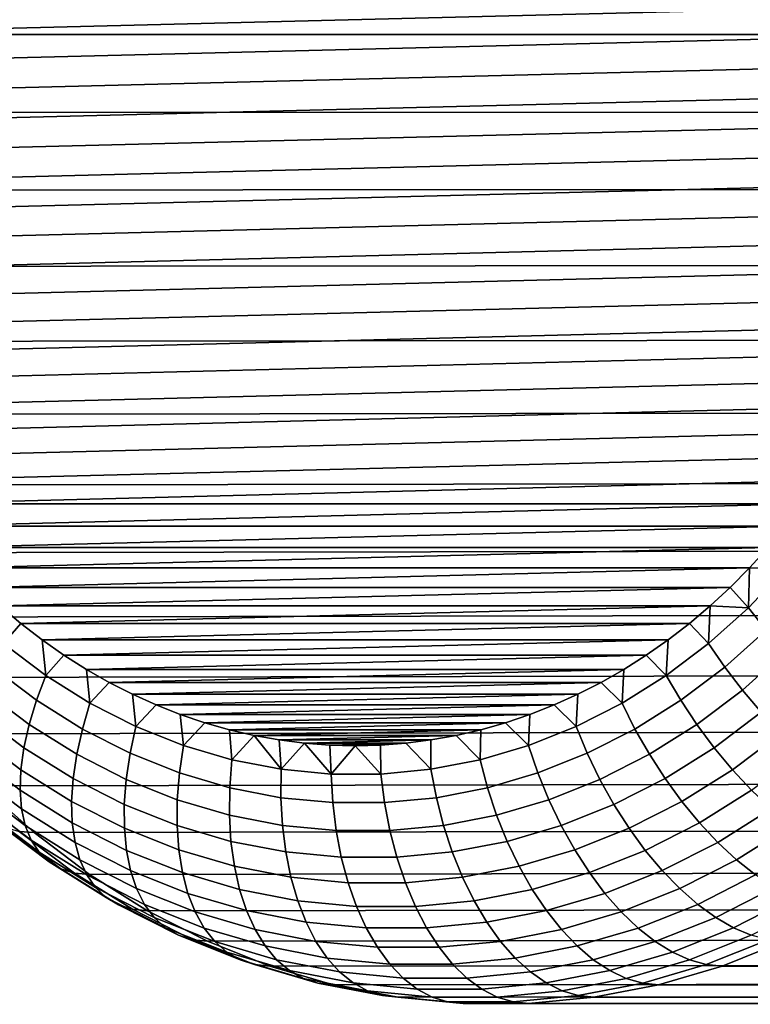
# Model space of a CAD drawing. Header units: metres. Extents: x -240 to 45, y -77 to 27.
# Tile 610 of 656: x -16.39 to -14.13, y -72.45 to -69.4. Entities that reach past the tile are written whole.
import ezdxf

# ---------------------------------------------------------------- set-up
doc = ezdxf.new("R2010")
doc.units = ezdxf.units.M
doc.layers.add('solid_102011X2', color=7, linetype='CONTINUOUS')

msp = doc.modelspace()

# ---------------------------------------------------------------- linework, layer by layer
at = {"layer": 'solid_102011X2'}
for points in [[(-17.437199, -69.449997, 152.970062), (-17.429041, -69.208603, 152.975357), (6.356927, -69.215828, 116.34713), (6.350015, -69.449997, 116.340965)], [(-13.518287, -69.266045, 156.468918), (-17.200375, -69.358047, 154.077744), (-17.201973, -69.449997, 154.076706), (-13.513421, -69.358047, 156.472092)], [(-13.513421, -69.358047, 156.472092), (-17.201973, -69.449997, 154.076706), (-17.200375, -69.541954, 154.077744), (-13.511823, -69.449997, 156.473129)], [(-17.429041, -69.691399, 152.975357), (-17.437199, -69.449997, 152.970062), (6.350015, -69.449997, 116.340965), (6.356926, -69.684166, 116.34713)], [(-17.195511, -69.633957, 154.080902), (-13.513421, -69.541954, 156.472092), (-13.511823, -69.449997, 156.473129), (-17.200375, -69.541954, 154.077744)], [(-17.187384, -69.726097, 154.086182), (-13.518287, -69.633957, 156.468918), (-13.513421, -69.541954, 156.472092), (-17.195511, -69.633957, 154.080902)], [(-17.175974, -69.818001, 154.093597), (-13.526413, -69.726097, 156.463654), (-13.518287, -69.633957, 156.468918), (-17.187384, -69.726097, 154.086182)], [(-17.404617, -69.931236, 152.991226), (-17.429041, -69.691399, 152.975357), (6.356926, -69.684166, 116.34713), (6.377658, -69.917114, 116.365578)], [(-17.161268, -69.909554, 154.103149), (-13.537822, -69.818001, 156.456238), (-13.526413, -69.726097, 156.463654), (-17.175974, -69.818001, 154.093597)], [(-17.143293, -70.000404, 154.114822), (-13.552528, -69.909554, 156.446686), (-13.537822, -69.818001, 156.456238), (-17.161268, -69.909554, 154.103149)], [(-17.364088, -70.167946, 153.017548), (-17.404617, -69.931236, 152.991226), (6.377658, -69.917114, 116.365578), (6.412156, -70.147369, 116.396164)], [(-17.122049, -70.090485, 154.128616), (-13.570502, -70.000404, 156.435013), (-13.552528, -69.909554, 156.446686), (-17.143293, -70.000404, 154.114822)], [(-17.09761, -70.179405, 154.144485), (-13.591747, -70.090485, 156.421219), (-13.570502, -70.000404, 156.435013), (-17.122049, -70.090485, 154.128616)], [(-17.069979, -70.267136, 154.16243), (-13.616187, -70.179405, 156.40535), (-13.591747, -70.090485, 156.421219), (-17.09761, -70.179405, 154.144485)], [(-17.307716, -70.400002, 153.054153), (-17.364088, -70.167946, 153.017548), (6.412156, -70.147369, 116.396164), (6.460348, -70.37368, 116.438652)], [(-17.039282, -70.353279, 154.182358), (-13.643817, -70.267136, 156.387405), (-13.616187, -70.179405, 156.40535), (-17.069979, -70.267136, 154.16243)], [(-17.005526, -70.437813, 154.204285), (-13.674516, -70.353279, 156.367462), (-13.643817, -70.267136, 156.387405), (-17.039282, -70.353279, 154.182358)], [(-16.968845, -70.520424, 154.228104), (-13.708271, -70.437813, 156.345551), (-13.674516, -70.353279, 156.367462), (-17.005526, -70.437813, 154.204285)], [(-17.235867, -70.6259, 153.100815), (-17.307716, -70.400002, 153.054153), (6.460348, -70.37368, 116.438652), (6.522074, -70.594566, 116.492668)], [(-16.929253, -70.601112, 154.253815), (-13.744951, -70.520424, 156.321732), (-13.708271, -70.437813, 156.345551), (-16.968845, -70.520424, 154.228104)], [(-16.88686, -70.679649, 154.281342), (-13.784543, -70.601112, 156.296021), (-13.744951, -70.520424, 156.321732), (-16.929253, -70.601112, 154.253815)], [(-17.149004, -70.84417, 153.157211), (-17.235867, -70.6259, 153.100815), (6.522074, -70.594566, 116.492668), (6.597173, -70.808807, 116.557785)], [(-16.841688, -70.756004, 154.310684), (-13.826937, -70.679649, 156.268478), (-13.784543, -70.601112, 156.296021), (-16.88686, -70.679649, 154.281342)], [(-16.79384, -70.830002, 154.341751), (-13.872108, -70.756004, 156.239151), (-13.826937, -70.679649, 156.268478), (-16.841688, -70.756004, 154.310684)], [(-16.743368, -70.90155, 154.374527), (-13.919956, -70.830002, 156.208084), (-13.872108, -70.756004, 156.239151), (-16.79384, -70.830002, 154.341751)], [(-17.047695, -71.053398, 153.223007), (-17.149004, -70.84417, 153.157211), (6.597173, -70.808807, 116.557785), (6.685336, -71.014885, 116.633385)], [(-16.743368, -70.90155, 154.374527), (-13.970428, -70.90155, 156.175308), (-13.919956, -70.830002, 156.208084)], [(-16.743368, -70.90155, 154.374527), (-16.690378, -70.970497, 154.408951), (-13.970428, -70.90155, 156.175308)], [(-16.690378, -70.970497, 154.408951), (-14.023417, -70.970497, 156.140884), (-13.970428, -70.90155, 156.175308)], [(-16.690378, -70.970497, 154.408951), (-16.634966, -71.036713, 154.444931), (-14.023417, -70.970497, 156.140884)], [(-16.634966, -71.036713, 154.444931), (-14.078831, -71.036713, 156.104904), (-14.023417, -70.970497, 156.140884)], [(-16.932594, -71.252228, 153.29776), (-17.047695, -71.053398, 153.223007), (6.685336, -71.014885, 116.633385), (6.786242, -71.211555, 116.718819)], [(-16.634966, -71.036713, 154.444931), (-16.57723, -71.100075, 154.482422), (-14.078831, -71.036713, 156.104904)], [(-16.57723, -71.100075, 154.482422), (-14.136567, -71.100075, 156.067413), (-14.078831, -71.036713, 156.104904)], [(-14.023992, -71.101242, 156.134521), (-14.078831, -71.036713, 156.104904), (-14.136567, -71.100075, 156.067413)], [(-16.57723, -71.100075, 154.482422), (-16.517305, -71.160431, 154.521332), (-14.136567, -71.100075, 156.067413)], [(-16.517305, -71.160431, 154.521332), (-14.196491, -71.160431, 156.028488), (-14.136567, -71.100075, 156.067413)], [(-14.139739, -71.223511, 156.059357), (-14.136567, -71.100075, 156.067413), (-14.196491, -71.160431, 156.028488)], [(-14.023992, -71.101242, 156.134521), (-14.136567, -71.100075, 156.067413), (-14.139739, -71.223511, 156.059357)], [(-14.084585, -71.292091, 156.077225), (-13.964362, -71.165092, 156.155304), (-14.023992, -71.101242, 156.134521), (-14.139739, -71.223511, 156.059357)], [(-16.517305, -71.160431, 154.521332), (-16.455271, -71.217705, 154.56163), (-14.196491, -71.160431, 156.028488)], [(-16.455271, -71.217705, 154.56163), (-14.258527, -71.217705, 155.988205), (-14.196491, -71.160431, 156.028488)], [(-14.139739, -71.223511, 156.059357), (-14.196491, -71.160431, 156.028488), (-14.258527, -71.217705, 155.988205)], [(-16.804449, -71.439369, 153.380981), (-16.932594, -71.252228, 153.29776), (6.786242, -71.211555, 116.718819), (6.899411, -71.397415, 116.813263)], [(-16.455271, -71.217705, 154.56163), (-16.391289, -71.271759, 154.60318), (-14.258527, -71.217705, 155.988205)], [(-16.444954, -71.334282, 154.562332), (-16.391289, -71.271759, 154.60318), (-16.455271, -71.217705, 154.56163)], [(-16.391289, -71.271759, 154.60318), (-14.322508, -71.271759, 155.946655), (-14.258527, -71.217705, 155.988205)], [(-14.263363, -71.334282, 155.979065), (-14.258527, -71.217705, 155.988205), (-14.322508, -71.271759, 155.946655)], [(-14.139739, -71.223511, 156.059357), (-14.258527, -71.217705, 155.988205), (-14.263363, -71.334282, 155.979065)], [(-14.212989, -71.407143, 155.993835), (-14.084585, -71.292091, 156.077225), (-14.139739, -71.223511, 156.059357), (-14.263363, -71.334282, 155.979065)], [(-16.444954, -71.334282, 154.562332), (-16.314257, -71.432831, 154.647202), (-16.325409, -71.32254, 154.645966), (-16.391289, -71.271759, 154.60318)], [(-16.391289, -71.271759, 154.60318), (-16.325409, -71.32254, 154.645966), (-14.322508, -71.271759, 155.946655)], [(-16.325409, -71.32254, 154.645966), (-14.388389, -71.32254, 155.90387), (-14.322508, -71.271759, 155.946655)], [(-14.39406, -71.432831, 155.894196), (-14.263363, -71.334282, 155.979065), (-14.322508, -71.271759, 155.946655), (-14.388389, -71.32254, 155.90387)], [(-14.158331, -71.478157, 155.99968), (-14.025269, -71.358932, 156.08609), (-14.084585, -71.292091, 156.077225), (-14.212989, -71.407143, 155.993835)], [(-16.314257, -71.432831, 154.647202), (-16.444954, -71.334282, 154.562332), (-16.478937, -71.407143, 154.522308), (-16.343185, -71.509499, 154.610474)], [(-16.325409, -71.32254, 154.645966), (-16.257824, -71.369904, 154.68985), (-14.388389, -71.32254, 155.90387)], [(-16.314257, -71.432831, 154.647202), (-16.257824, -71.369904, 154.68985), (-16.325409, -71.32254, 154.645966)], [(-16.257824, -71.369904, 154.68985), (-14.455972, -71.369904, 155.859985), (-14.388389, -71.32254, 155.90387)], [(-14.39406, -71.432831, 155.894196), (-14.388389, -71.32254, 155.90387), (-14.455972, -71.369904, 155.859985)], [(-14.348741, -71.509499, 155.905685), (-14.212989, -71.407143, 155.993835), (-14.263363, -71.334282, 155.979065), (-14.39406, -71.432831, 155.894196)], [(-14.10008, -71.546425, 155.996506), (-13.962538, -71.423187, 156.085815), (-14.025269, -71.358932, 156.08609), (-14.158331, -71.478157, 155.99968)], [(-16.664089, -71.613609, 153.472122), (-16.804449, -71.439369, 153.380981), (6.899411, -71.397415, 116.813263), (7.024312, -71.571259, 116.915855)], [(-16.314257, -71.432831, 154.647202), (-16.177332, -71.518517, 154.73613), (-16.188566, -71.413826, 154.734818), (-16.257824, -71.369904, 154.68985)], [(-16.257824, -71.369904, 154.68985), (-16.188566, -71.413826, 154.734818), (-14.455972, -71.369904, 155.859985)], [(-16.188566, -71.413826, 154.734818), (-14.525229, -71.413826, 155.815002), (-14.455972, -71.369904, 155.859985)], [(-14.530985, -71.518517, 155.805267), (-14.39406, -71.432831, 155.894196), (-14.455972, -71.369904, 155.859985), (-14.525229, -71.413826, 155.815002)], [(-16.506498, -71.478157, 154.474762), (-16.365822, -71.584229, 154.566116), (-16.343185, -71.509499, 154.610474), (-16.478937, -71.407143, 154.522308)], [(-16.188566, -71.413826, 154.734818), (-16.117855, -71.454178, 154.780746), (-14.525229, -71.413826, 155.815002)], [(-16.177332, -71.518517, 154.73613), (-16.117855, -71.454178, 154.780746), (-16.188566, -71.413826, 154.734818)], [(-16.117855, -71.454178, 154.780746), (-14.595942, -71.454178, 155.769089), (-14.525229, -71.413826, 155.815002)], [(-14.530985, -71.518517, 155.805267), (-14.525229, -71.413826, 155.815002), (-14.595942, -71.454178, 155.769089)], [(-14.299008, -71.584229, 155.908325), (-14.158331, -71.478157, 155.99968), (-14.212989, -71.407143, 155.993835), (-14.348741, -71.509499, 155.905685)], [(-16.343185, -71.509499, 154.610474), (-16.200968, -71.598503, 154.702835), (-16.177332, -71.518517, 154.73613), (-16.314257, -71.432831, 154.647202)], [(-16.177332, -71.518517, 154.73613), (-16.03507, -71.59079, 154.828506), (-16.04571, -71.490944, 154.827591), (-16.117855, -71.454178, 154.780746)], [(-16.117855, -71.454178, 154.780746), (-16.04571, -71.490944, 154.827591), (-14.595942, -71.454178, 155.769089)], [(-16.04571, -71.490944, 154.827591), (-14.668087, -71.490944, 155.722229), (-14.595942, -71.454178, 155.769089)], [(-14.673247, -71.59079, 155.712891), (-14.530985, -71.518517, 155.805267), (-14.595942, -71.454178, 155.769089), (-14.668087, -71.490944, 155.722229)], [(-14.490959, -71.598503, 155.813324), (-14.348741, -71.509499, 155.905685), (-14.39406, -71.432831, 155.894196), (-14.530985, -71.518517, 155.805267)], [(-16.527292, -71.546425, 154.420242), (-16.38188, -71.656067, 154.514679), (-16.365822, -71.584229, 154.566116), (-16.506498, -71.478157, 154.474762)], [(-14.245492, -71.656067, 155.902069), (-14.10008, -71.546425, 155.996506), (-14.158331, -71.478157, 155.99968), (-14.299008, -71.584229, 155.908325)], [(-16.365822, -71.584229, 154.566116), (-16.218443, -71.67646, 154.661819), (-16.200968, -71.598503, 154.702835), (-16.343185, -71.509499, 154.610474)], [(-16.200968, -71.598503, 154.702835), (-16.053204, -71.673569, 154.798798), (-16.03507, -71.59079, 154.828506), (-16.177332, -71.518517, 154.73613)], [(-16.04571, -71.490944, 154.827591), (-15.972372, -71.523987, 154.875229), (-14.668087, -71.490944, 155.722229)], [(-16.03507, -71.59079, 154.828506), (-15.972372, -71.523987, 154.875229), (-16.04571, -71.490944, 154.827591)], [(-15.972372, -71.523987, 154.875229), (-14.741425, -71.523987, 155.674606), (-14.668087, -71.490944, 155.722229)], [(-14.673247, -71.59079, 155.712891), (-14.668087, -71.490944, 155.722229), (-14.741425, -71.523987, 155.674606)], [(-14.638722, -71.673569, 155.717361), (-14.490959, -71.598503, 155.813324), (-14.530985, -71.518517, 155.805267), (-14.673247, -71.59079, 155.712891)], [(-14.446387, -71.67646, 155.812607), (-14.299008, -71.584229, 155.908325), (-14.348741, -71.509499, 155.905685), (-14.490959, -71.598503, 155.813324)], [(-16.541054, -71.611099, 154.359482), (-16.391155, -71.724121, 154.456833), (-16.38188, -71.656067, 154.514679), (-16.527292, -71.546425, 154.420242)], [(-16.03507, -71.59079, 154.828506), (-15.888391, -71.649178, 154.923767), (-15.897864, -71.553314, 154.923615), (-15.972372, -71.523987, 154.875229)], [(-15.972372, -71.523987, 154.875229), (-15.897864, -71.553314, 154.923615), (-14.741425, -71.523987, 155.674606)], [(-15.897864, -71.553314, 154.923615), (-14.815932, -71.553314, 155.626221), (-14.741425, -71.523987, 155.674606)], [(-14.819926, -71.649178, 155.61763), (-14.673247, -71.59079, 155.712891), (-14.741425, -71.523987, 155.674606), (-14.815932, -71.553314, 155.626221)], [(-14.188866, -71.724121, 155.887009), (-14.038967, -71.611099, 155.98436), (-14.10008, -71.546425, 155.996506), (-14.245492, -71.656067, 155.902069)], [(-16.512426, -71.773811, 153.570618), (-16.664089, -71.613609, 153.472122), (7.024312, -71.571259, 116.915855), (7.160301, -71.731895, 117.025627)], [(-15.897864, -71.553314, 154.923615), (-15.822433, -71.578819, 154.972595), (-14.815932, -71.553314, 155.626221)], [(-15.888391, -71.649178, 154.923767), (-15.822433, -71.578819, 154.972595), (-15.897864, -71.553314, 154.923615)], [(-15.888391, -71.649178, 154.923767), (-15.738247, -71.693298, 155.021271), (-15.746111, -71.600494, 155.022156), (-15.822433, -71.578819, 154.972595)], [(-15.822433, -71.578819, 154.972595), (-14.891363, -71.578819, 155.57724), (-14.815932, -71.553314, 155.626221)], [(-15.822433, -71.578819, 154.972595), (-15.746111, -71.600494, 155.022156), (-14.891363, -71.578819, 155.57724)], [(-15.746111, -71.600494, 155.022156), (-14.967685, -71.600494, 155.527679), (-14.891363, -71.578819, 155.57724)], [(-14.97007, -71.693298, 155.520126), (-14.819926, -71.649178, 155.61763), (-14.891363, -71.578819, 155.57724), (-14.967685, -71.600494, 155.527679)], [(-14.819926, -71.649178, 155.61763), (-14.815932, -71.553314, 155.626221), (-14.891363, -71.578819, 155.57724)], [(-16.38188, -71.656067, 154.514679), (-16.229538, -71.751404, 154.613617), (-16.218443, -71.67646, 154.661819), (-16.365822, -71.584229, 154.566116)], [(-16.218443, -71.67646, 154.661819), (-16.065317, -71.75425, 154.761261), (-16.053204, -71.673569, 154.798798), (-16.200968, -71.598503, 154.702835)], [(-16.053204, -71.673569, 154.798798), (-15.900853, -71.734215, 154.897736), (-15.888391, -71.649178, 154.923767), (-16.03507, -71.59079, 154.828506)], [(-15.746111, -71.600494, 155.022156), (-15.669133, -71.618271, 155.072144), (-14.967685, -71.600494, 155.527679)], [(-15.738247, -71.693298, 155.021271), (-15.669133, -71.618271, 155.072144), (-15.746111, -71.600494, 155.022156)], [(-15.669133, -71.618271, 155.072144), (-15.044663, -71.618271, 155.477676), (-14.967685, -71.600494, 155.527679)], [(-14.97007, -71.693298, 155.520126), (-14.967685, -71.600494, 155.527679), (-15.044663, -71.618271, 155.477676)], [(-14.791074, -71.734215, 155.618423), (-14.638722, -71.673569, 155.717361), (-14.673247, -71.59079, 155.712891), (-14.819926, -71.649178, 155.61763)], [(-14.599513, -71.75425, 155.713165), (-14.446387, -71.67646, 155.812607), (-14.490959, -71.598503, 155.813324), (-14.638722, -71.673569, 155.717361)], [(-14.397832, -71.751404, 155.803131), (-14.245492, -71.656067, 155.902069), (-14.299008, -71.584229, 155.908325), (-14.446387, -71.67646, 155.812607)], [(-16.547611, -71.671349, 154.293213), (-16.393534, -71.787529, 154.39328), (-16.391155, -71.724121, 154.456833), (-16.541054, -71.611099, 154.359482)], [(-15.585612, -71.722878, 155.120392), (-15.669133, -71.618271, 155.072144), (-15.738247, -71.693298, 155.021271)], [(-15.669133, -71.618271, 155.072144), (-15.591552, -71.632133, 155.122528), (-15.044663, -71.618271, 155.477676)], [(-15.585612, -71.722878, 155.120392), (-15.591552, -71.632133, 155.122528), (-15.669133, -71.618271, 155.072144)], [(-15.591552, -71.632133, 155.122528), (-15.122244, -71.632133, 155.427307), (-15.044663, -71.618271, 155.477676)], [(-15.591552, -71.632133, 155.122528), (-15.51358, -71.642052, 155.173172), (-15.122244, -71.632133, 155.427307)], [(-15.585612, -71.722878, 155.120392), (-15.51358, -71.642052, 155.173172), (-15.591552, -71.632133, 155.122528)], [(-15.51358, -71.642052, 155.173172), (-15.200216, -71.642052, 155.376663), (-15.122244, -71.632133, 155.427307)], [(-15.122705, -71.722878, 155.421005), (-15.122244, -71.632133, 155.427307), (-15.200216, -71.642052, 155.376663)], [(-15.122705, -71.722878, 155.421005), (-14.97007, -71.693298, 155.520126), (-15.044663, -71.618271, 155.477676), (-15.122244, -71.632133, 155.427307)], [(-14.129842, -71.787529, 155.863327), (-13.975764, -71.671349, 155.963394), (-14.038967, -71.611099, 155.98436), (-14.188866, -71.724121, 155.887009)], [(-16.546881, -71.726425, 154.22229), (-16.388983, -71.845482, 154.324829), (-16.393534, -71.787529, 154.39328), (-16.547611, -71.671349, 154.293213)], [(-16.391155, -71.724121, 154.456833), (-16.234116, -71.822395, 154.558807), (-16.229538, -71.751404, 154.613617), (-16.38188, -71.656067, 154.514679)], [(-15.900853, -71.734215, 154.897736), (-15.744904, -71.780045, 154.999008), (-15.738247, -71.693298, 155.021271), (-15.888391, -71.649178, 154.923767)], [(-15.431478, -71.737717, 155.22049), (-15.51358, -71.642052, 155.173172), (-15.585612, -71.722878, 155.120392)], [(-15.51358, -71.642052, 155.173172), (-15.435304, -71.64801, 155.223999), (-15.200216, -71.642052, 155.376663)], [(-15.431478, -71.737717, 155.22049), (-15.435304, -71.64801, 155.223999), (-15.51358, -71.642052, 155.173172)], [(-15.435304, -71.64801, 155.223999), (-15.278493, -71.64801, 155.325836), (-15.200216, -71.642052, 155.376663)], [(-15.435304, -71.64801, 155.223999), (-15.356898, -71.650002, 155.274918), (-15.278493, -71.64801, 155.325836)], [(-15.431478, -71.737717, 155.22049), (-15.356898, -71.650002, 155.274918), (-15.435304, -71.64801, 155.223999)], [(-15.27684, -71.737717, 155.320908), (-15.356898, -71.650002, 155.274918), (-15.431478, -71.737717, 155.22049)], [(-15.27684, -71.737717, 155.320908), (-15.278493, -71.64801, 155.325836), (-15.356898, -71.650002, 155.274918)], [(-15.27684, -71.737717, 155.320908), (-15.122705, -71.722878, 155.421005), (-15.200216, -71.642052, 155.376663), (-15.278493, -71.64801, 155.325836)], [(-14.947022, -71.780045, 155.517151), (-14.791074, -71.734215, 155.618423), (-14.819926, -71.649178, 155.61763), (-14.97007, -71.693298, 155.520126)], [(-14.345905, -71.822395, 155.785034), (-14.188866, -71.724121, 155.887009), (-14.245492, -71.656067, 155.902069), (-14.397832, -71.751404, 155.803131)], [(-16.229538, -71.751404, 154.613617), (-16.071259, -71.83181, 154.7164), (-16.065317, -71.75425, 154.761261), (-16.218443, -71.67646, 154.661819)], [(-16.065317, -71.75425, 154.761261), (-15.907439, -71.817093, 154.863785), (-15.900853, -71.734215, 154.897736), (-16.053204, -71.673569, 154.798798)], [(-15.744904, -71.780045, 154.999008), (-15.586367, -71.810768, 155.101959), (-15.585612, -71.722878, 155.120392), (-15.738247, -71.693298, 155.021271)], [(-15.105559, -71.810768, 155.4142), (-14.947022, -71.780045, 155.517151), (-14.97007, -71.693298, 155.520126), (-15.122705, -71.722878, 155.421005)], [(-14.757392, -71.817093, 155.610641), (-14.599513, -71.75425, 155.713165), (-14.638722, -71.673569, 155.717361), (-14.791074, -71.734215, 155.618423)], [(-14.556112, -71.83181, 155.700348), (-14.397832, -71.751404, 155.803131), (-14.446387, -71.67646, 155.812607), (-14.599513, -71.75425, 155.713165)], [(-16.538874, -71.775635, 154.147598), (-16.377562, -71.897263, 154.25235), (-16.388983, -71.845482, 154.324829), (-16.546881, -71.726425, 154.22229)], [(-16.350445, -71.918953, 153.675812), (-16.512426, -71.773811, 153.570618), (7.160301, -71.731895, 117.025627), (7.306616, -71.87825, 117.141541)], [(-16.393534, -71.787529, 154.39328), (-16.232115, -71.888542, 154.498108), (-16.234116, -71.822395, 154.558807), (-16.391155, -71.724121, 154.456833)], [(-15.431478, -71.737717, 155.22049), (-15.585612, -71.722878, 155.120392), (-15.586367, -71.810768, 155.101959), (-15.426271, -71.826172, 155.205933)], [(-15.265655, -71.826172, 155.310226), (-15.105559, -71.810768, 155.4142), (-15.122705, -71.722878, 155.421005), (-15.27684, -71.737717, 155.320908)], [(-14.29126, -71.888542, 155.758514), (-14.129842, -71.787529, 155.863327), (-14.188866, -71.724121, 155.887009), (-14.345905, -71.822395, 155.785034)], [(-16.234116, -71.822395, 154.558807), (-16.070953, -71.905289, 154.664764), (-16.071259, -71.83181, 154.7164), (-16.229538, -71.751404, 154.613617)], [(-16.071259, -71.83181, 154.7164), (-15.908066, -71.896774, 154.822372), (-15.907439, -71.817093, 154.863785), (-16.065317, -71.75425, 154.761261)], [(-15.907439, -71.817093, 154.863785), (-15.745831, -71.864586, 154.968735), (-15.744904, -71.780045, 154.999008), (-15.900853, -71.734215, 154.897736)], [(-15.426271, -71.826172, 155.205933), (-15.265655, -71.826172, 155.310226), (-15.27684, -71.737717, 155.320908), (-15.431478, -71.737717, 155.22049)], [(-14.919, -71.864586, 155.505692), (-14.757392, -71.817093, 155.610641), (-14.791074, -71.734215, 155.618423), (-14.947022, -71.780045, 155.517151)], [(-14.719305, -71.896774, 155.594376), (-14.556112, -71.83181, 155.700348), (-14.599513, -71.75425, 155.713165), (-14.757392, -71.817093, 155.610641)], [(-14.509068, -71.905289, 155.679062), (-14.345905, -71.822395, 155.785034), (-14.397832, -71.751404, 155.803131), (-14.556112, -71.83181, 155.700348)], [(-16.396307, -71.914909, 153.751556), (-16.558023, -71.770012, 153.64653), (-16.512426, -71.773811, 153.570618), (-16.350445, -71.918953, 153.675812)], [(-16.523689, -71.818352, 154.070084), (-16.359415, -71.942215, 154.176758), (-16.377562, -71.897263, 154.25235), (-16.538874, -71.775635, 154.147598)], [(-16.388983, -71.845482, 154.324829), (-16.223562, -71.949005, 154.432251), (-16.232115, -71.888542, 154.498108), (-16.393534, -71.787529, 154.39328)], [(-15.745831, -71.864586, 154.968735), (-15.581542, -71.896423, 155.075424), (-15.586367, -71.810768, 155.101959), (-15.744904, -71.780045, 154.999008)], [(-15.083288, -71.896423, 155.399002), (-14.919, -71.864586, 155.505692), (-14.947022, -71.780045, 155.517151), (-15.105559, -71.810768, 155.4142)], [(-14.234585, -71.949005, 155.723907), (-14.069165, -71.845482, 155.831345), (-14.129842, -71.787529, 155.863327), (-14.29126, -71.888542, 155.758514)], [(-16.359415, -71.942215, 154.176758), (-16.523689, -71.818352, 154.070084), (-16.501518, -71.854042, 153.990707), (-16.33477, -71.979767, 154.098999)], [(-16.232115, -71.888542, 154.498108), (-16.064404, -71.97374, 154.60701), (-16.070953, -71.905289, 154.664764), (-16.234116, -71.822395, 154.558807)], [(-15.908066, -71.896774, 154.822372), (-15.741018, -71.945869, 154.930862), (-15.745831, -71.864586, 154.968735), (-15.907439, -71.817093, 154.863785)], [(-15.581542, -71.896423, 155.075424), (-15.415637, -71.912392, 155.183167), (-15.426271, -71.826172, 155.205933), (-15.586367, -71.810768, 155.101959)], [(-15.249193, -71.912392, 155.29126), (-15.083288, -71.896423, 155.399002), (-15.105559, -71.810768, 155.4142), (-15.265655, -71.826172, 155.310226)], [(-14.886353, -71.945869, 155.485886), (-14.719305, -71.896774, 155.594376), (-14.757392, -71.817093, 155.610641), (-14.919, -71.864586, 155.505692)], [(-14.458971, -71.97374, 155.649597), (-14.29126, -71.888542, 155.758514), (-14.345905, -71.822395, 155.785034), (-14.509068, -71.905289, 155.679062)], [(-16.33477, -71.979767, 154.098999), (-16.501518, -71.854042, 153.990707), (-16.472643, -71.882248, 153.910492), (-16.303936, -72.009453, 154.02005)], [(-16.223562, -71.949005, 154.432251), (-16.388983, -71.845482, 154.324829), (-16.377562, -71.897263, 154.25235), (-16.208567, -72.003021, 154.362106)], [(-16.070953, -71.905289, 154.664764), (-15.902726, -71.972252, 154.774017), (-15.908066, -71.896774, 154.822372), (-16.071259, -71.83181, 154.7164)], [(-15.415637, -71.912392, 155.183167), (-15.249193, -71.912392, 155.29126), (-15.265655, -71.826172, 155.310226), (-15.426271, -71.826172, 155.205933)], [(-14.677295, -71.972252, 155.569824), (-14.509068, -71.905289, 155.679062), (-14.556112, -71.83181, 155.700348), (-14.719305, -71.896774, 155.594376)], [(-14.176596, -72.003021, 155.681671), (-14.0076, -71.897263, 155.791428), (-14.069165, -71.845482, 155.831345), (-14.234585, -71.949005, 155.723907)], [(-16.303936, -72.009453, 154.02005), (-16.472643, -71.882248, 153.910492), (-16.437424, -71.902626, 153.830444), (-16.267303, -72.030899, 153.940918)], [(-16.179193, -72.048073, 153.787018), (-16.350445, -71.918953, 153.675812), (7.306616, -71.87825, 117.141541), (7.462495, -72.009415, 117.262589)], [(-15.741018, -71.945869, 154.930862), (-15.571198, -71.978775, 155.041138), (-15.581542, -71.896423, 155.075424), (-15.745831, -71.864586, 154.968735)], [(-15.056172, -71.978775, 155.37561), (-14.886353, -71.945869, 155.485886), (-14.919, -71.864586, 155.505692), (-15.083288, -71.896423, 155.399002)], [(-16.267303, -72.030899, 153.940918), (-16.437424, -71.902626, 153.830444), (-16.396307, -71.914909, 153.751556), (-16.225334, -72.043823, 153.862579)], [(-16.225334, -72.043823, 153.862579), (-16.396307, -71.914909, 153.751556), (-16.350445, -71.918953, 153.675812), (-16.179193, -72.048073, 153.787018)], [(-16.359415, -71.942215, 154.176758), (-16.187315, -72.049911, 154.288528), (-16.208567, -72.003021, 154.362106), (-16.377562, -71.897263, 154.25235)], [(-16.223562, -71.949005, 154.432251), (-16.051693, -72.036316, 154.543869), (-16.064404, -71.97374, 154.60701), (-16.232115, -71.888542, 154.498108)], [(-16.064404, -71.97374, 154.60701), (-15.891486, -72.042572, 154.719315), (-15.902726, -71.972252, 154.774017), (-16.070953, -71.905289, 154.664764)], [(-15.902726, -71.972252, 154.774017), (-15.730525, -72.022858, 154.885849), (-15.741018, -71.945869, 154.930862), (-15.908066, -71.896774, 154.822372)], [(-15.571198, -71.978775, 155.041138), (-15.39971, -71.995285, 155.152512), (-15.415637, -71.912392, 155.183167), (-15.581542, -71.896423, 155.075424)], [(-15.39971, -71.995285, 155.152512), (-15.227662, -71.995285, 155.264236), (-15.249193, -71.912392, 155.29126), (-15.415637, -71.912392, 155.183167)], [(-15.227662, -71.995285, 155.264236), (-15.056172, -71.978775, 155.37561), (-15.083288, -71.896423, 155.399002), (-15.249193, -71.912392, 155.29126)], [(-14.849496, -72.022858, 155.457993), (-14.677295, -71.972252, 155.569824), (-14.719305, -71.896774, 155.594376), (-14.886353, -71.945869, 155.485886)], [(-14.631888, -72.042572, 155.537308), (-14.458971, -71.97374, 155.649597), (-14.509068, -71.905289, 155.679062), (-14.677295, -71.972252, 155.569824)], [(-14.406455, -72.036316, 155.612305), (-14.234585, -71.949005, 155.723907), (-14.29126, -71.888542, 155.758514), (-14.458971, -71.97374, 155.649597)], [(-14.118021, -72.049911, 155.632339), (-13.945921, -71.942215, 155.744095), (-14.0076, -71.897263, 155.791428), (-14.176596, -72.003021, 155.681671)], [(-16.187315, -72.049911, 154.288528), (-16.359415, -71.942215, 154.176758), (-16.33477, -71.979767, 154.098999), (-16.160076, -72.089088, 154.212448)], [(-15.730525, -72.022858, 154.885849), (-15.555467, -72.056786, 154.999527), (-15.571198, -71.978775, 155.041138), (-15.741018, -71.945869, 154.930862)], [(-15.024553, -72.056786, 155.344315), (-14.849496, -72.022858, 155.457993), (-14.886353, -71.945869, 155.485886), (-15.056172, -71.978775, 155.37561)], [(-16.051693, -72.036316, 154.543869), (-16.223562, -71.949005, 154.432251), (-16.208567, -72.003021, 154.362106), (-16.032982, -72.092224, 154.47612)], [(-16.051693, -72.036316, 154.543869), (-15.874488, -72.106857, 154.658951), (-15.891486, -72.042572, 154.719315), (-16.064404, -71.97374, 154.60701)], [(-15.891486, -72.042572, 154.719315), (-15.714484, -72.094597, 154.834259), (-15.730525, -72.022858, 154.885849), (-15.902726, -71.972252, 154.774017)], [(-14.808891, -72.094597, 155.422348), (-14.631888, -72.042572, 155.537308), (-14.677295, -71.972252, 155.569824), (-14.849496, -72.022858, 155.457993)], [(-14.58366, -72.106857, 155.497223), (-14.406455, -72.036316, 155.612305), (-14.458971, -71.97374, 155.649597), (-14.631888, -72.042572, 155.537308)], [(-14.35218, -72.092224, 155.567657), (-14.176596, -72.003021, 155.681671), (-14.234585, -71.949005, 155.723907), (-14.406455, -72.036316, 155.612305)], [(-16.160076, -72.089088, 154.212448), (-16.33477, -71.979767, 154.098999), (-16.303936, -72.009453, 154.02005), (-16.127193, -72.120056, 154.134827)], [(-16.187315, -72.049911, 154.288528), (-16.008505, -72.140755, 154.404648), (-16.032982, -72.092224, 154.47612), (-16.208567, -72.003021, 154.362106)], [(-15.555467, -72.056786, 154.999527), (-15.378688, -72.073799, 155.114334), (-15.39971, -71.995285, 155.152512), (-15.571198, -71.978775, 155.041138)], [(-15.378688, -72.073799, 155.114334), (-15.201333, -72.073799, 155.229507), (-15.227662, -71.995285, 155.264236), (-15.39971, -71.995285, 155.152512)], [(-15.201333, -72.073799, 155.229507), (-15.024553, -72.056786, 155.344315), (-15.056172, -71.978775, 155.37561), (-15.227662, -71.995285, 155.264236)], [(-14.296831, -72.140755, 155.51622), (-14.118021, -72.049911, 155.632339), (-14.176596, -72.003021, 155.681671), (-14.35218, -72.092224, 155.567657)], [(-16.127193, -72.120056, 154.134827), (-16.303936, -72.009453, 154.02005), (-16.267303, -72.030899, 153.940918), (-16.089081, -72.142426, 154.056656)], [(-16.089081, -72.142426, 154.056656), (-16.267303, -72.030899, 153.940918), (-16.225334, -72.043823, 153.862579), (-16.046219, -72.155914, 153.978897)], [(-15.999783, -72.160355, 153.903534), (-16.179193, -72.048073, 153.787018), (7.462495, -72.009415, 117.262589), (7.626978, -72.124535, 117.387642)], [(-16.032982, -72.092224, 154.47612), (-15.851946, -72.164284, 154.593689), (-15.874488, -72.106857, 154.658951), (-16.051693, -72.036316, 154.543869)], [(-15.714484, -72.094597, 154.834259), (-15.534545, -72.129463, 154.951111), (-15.555467, -72.056786, 154.999527), (-15.730525, -72.022858, 154.885849)], [(-14.98883, -72.129463, 155.305496), (-14.808891, -72.094597, 155.422348), (-14.849496, -72.022858, 155.457993), (-15.024553, -72.056786, 155.344315)], [(-14.533216, -72.164284, 155.450089), (-14.35218, -72.092224, 155.567657), (-14.406455, -72.036316, 155.612305), (-14.58366, -72.106857, 155.497223)], [(-16.046219, -72.155914, 153.978897), (-16.225334, -72.043823, 153.862579), (-16.179193, -72.048073, 153.787018), (-15.999783, -72.160355, 153.903534)], [(-16.008505, -72.140755, 154.404648), (-16.187315, -72.049911, 154.288528), (-16.160076, -72.089088, 154.212448), (-15.978572, -72.181297, 154.330322)], [(-15.874488, -72.106857, 154.658951), (-15.693097, -72.160164, 154.776749), (-15.714484, -72.094597, 154.834259), (-15.891486, -72.042572, 154.719315)], [(-15.534545, -72.129463, 154.951111), (-15.352837, -72.146957, 155.069107), (-15.378688, -72.073799, 155.114334), (-15.555467, -72.056786, 154.999527)], [(-15.170538, -72.146957, 155.1875), (-14.98883, -72.129463, 155.305496), (-15.024553, -72.056786, 155.344315), (-15.201333, -72.073799, 155.229507)], [(-14.765051, -72.160164, 155.379425), (-14.58366, -72.106857, 155.497223), (-14.631888, -72.042572, 155.537308), (-14.808891, -72.094597, 155.422348)], [(-14.118021, -72.049911, 155.632339), (-14.296831, -72.140755, 155.51622), (-14.241106, -72.181297, 155.458633), (-14.059601, -72.089088, 155.576508)], [(-15.978572, -72.181297, 154.330322), (-16.160076, -72.089088, 154.212448), (-16.127193, -72.120056, 154.134827), (-15.943559, -72.213348, 154.254089)], [(-16.008505, -72.140755, 154.404648), (-15.824144, -72.214142, 154.524368), (-15.851946, -72.164284, 154.593689), (-16.032982, -72.092224, 154.47612)], [(-15.693097, -72.160164, 154.776749), (-15.508698, -72.1959, 154.8965), (-15.534545, -72.129463, 154.951111), (-15.714484, -72.094597, 154.834259)], [(-15.352837, -72.146957, 155.069107), (-15.170538, -72.146957, 155.1875), (-15.201333, -72.073799, 155.229507), (-15.378688, -72.073799, 155.114334)], [(-14.94945, -72.1959, 155.259674), (-14.765051, -72.160164, 155.379425), (-14.808891, -72.094597, 155.422348), (-14.98883, -72.129463, 155.305496)], [(-14.481192, -72.214142, 155.396484), (-14.296831, -72.140755, 155.51622), (-14.35218, -72.092224, 155.567657), (-14.533216, -72.164284, 155.450089)], [(-14.059601, -72.089088, 155.576508), (-14.241106, -72.181297, 155.458633), (-14.185705, -72.213348, 155.395645), (-14.00207, -72.120056, 155.514908)], [(-15.943559, -72.213348, 154.254089), (-16.127193, -72.120056, 154.134827), (-16.089081, -72.142426, 154.056656), (-15.903908, -72.236496, 154.17691)], [(-15.813377, -72.255051, 154.024582), (-15.999783, -72.160355, 153.903534), (7.626978, -72.124535, 117.387642), (7.79924, -72.223, 117.515732)], [(-15.851946, -72.164284, 154.593689), (-15.666635, -72.21875, 154.714035), (-15.693097, -72.160164, 154.776749), (-15.874488, -72.106857, 154.658951)], [(-14.718528, -72.21875, 155.329742), (-14.533216, -72.164284, 155.450089), (-14.58366, -72.106857, 155.497223), (-14.765051, -72.160164, 155.379425)], [(-14.00207, -72.120056, 155.514908), (-14.185705, -72.213348, 155.395645), (-14.131328, -72.236496, 155.328033), (-13.946155, -72.142426, 155.448288)], [(-15.903908, -72.236496, 154.17691), (-16.089081, -72.142426, 154.056656), (-16.046219, -72.155914, 153.978897), (-15.860118, -72.250458, 154.099762)], [(-15.860118, -72.250458, 154.099762), (-16.046219, -72.155914, 153.978897), (-15.999783, -72.160355, 153.903534), (-15.813377, -72.255051, 154.024582)], [(-15.824144, -72.214142, 154.524368), (-16.008505, -72.140755, 154.404648), (-15.978572, -72.181297, 154.330322), (-15.791433, -72.255791, 154.451843)], [(-15.508698, -72.1959, 154.8965), (-15.322484, -72.213821, 155.017426), (-15.352837, -72.146957, 155.069107), (-15.534545, -72.129463, 154.951111)], [(-15.322484, -72.213821, 155.017426), (-15.135664, -72.213821, 155.138748), (-15.170538, -72.146957, 155.1875), (-15.352837, -72.146957, 155.069107)], [(-15.135664, -72.213821, 155.138748), (-14.94945, -72.1959, 155.259674), (-14.98883, -72.129463, 155.305496), (-15.170538, -72.146957, 155.1875)], [(-14.296831, -72.140755, 155.51622), (-14.481192, -72.214142, 155.396484), (-14.428245, -72.255791, 155.337112), (-14.241106, -72.181297, 155.458633)], [(-15.791433, -72.255791, 154.451843), (-15.978572, -72.181297, 154.330322), (-15.943559, -72.213348, 154.254089), (-15.754224, -72.288719, 154.377045)], [(-15.824144, -72.214142, 154.524368), (-15.635428, -72.2696, 154.646927), (-15.666635, -72.21875, 154.714035), (-15.851946, -72.164284, 154.593689)], [(-15.666635, -72.21875, 154.714035), (-15.478249, -72.255257, 154.83638), (-15.508698, -72.1959, 154.8965), (-15.693097, -72.160164, 154.776749)], [(-14.906914, -72.255257, 155.207397), (-14.718528, -72.21875, 155.329742), (-14.765051, -72.160164, 155.379425), (-14.94945, -72.1959, 155.259674)], [(-14.669908, -72.2696, 155.273941), (-14.481192, -72.214142, 155.396484), (-14.533216, -72.164284, 155.450089), (-14.718528, -72.21875, 155.329742)], [(-14.241106, -72.181297, 155.458633), (-14.428245, -72.255791, 155.337112), (-14.375039, -72.288719, 155.27269), (-14.185705, -72.213348, 155.395645)], [(-15.754224, -72.288719, 154.377045), (-15.943559, -72.213348, 154.254089), (-15.903908, -72.236496, 154.17691), (-15.712987, -72.3125, 154.300888)], [(-15.635428, -72.2696, 154.646927), (-15.824144, -72.214142, 154.524368), (-15.791433, -72.255791, 154.451843), (-15.599874, -72.312088, 154.576248)], [(-15.635428, -72.2696, 154.646927), (-15.443583, -72.306778, 154.771515), (-15.478249, -72.255257, 154.83638), (-15.666635, -72.21875, 154.714035)], [(-15.478249, -72.255257, 154.83638), (-15.28801, -72.273567, 154.959915), (-15.322484, -72.213821, 155.017426), (-15.508698, -72.1959, 154.8965)], [(-15.28801, -72.273567, 154.959915), (-15.097152, -72.273567, 155.083862), (-15.135664, -72.213821, 155.138748), (-15.322484, -72.213821, 155.017426)], [(-15.097152, -72.273567, 155.083862), (-14.906914, -72.255257, 155.207397), (-14.94945, -72.1959, 155.259674), (-15.135664, -72.213821, 155.138748)], [(-14.861753, -72.306778, 155.149353), (-14.669908, -72.2696, 155.273941), (-14.718528, -72.21875, 155.329742), (-14.906914, -72.255257, 155.207397)], [(-14.481192, -72.214142, 155.396484), (-14.669908, -72.2696, 155.273941), (-14.619803, -72.312088, 155.212708), (-14.428245, -72.255791, 155.337112)], [(-14.185705, -72.213348, 155.395645), (-14.375039, -72.288719, 155.27269), (-14.322248, -72.3125, 155.204041), (-14.131328, -72.236496, 155.328033)], [(-15.712987, -72.3125, 154.300888), (-15.903908, -72.236496, 154.17691), (-15.860118, -72.250458, 154.099762), (-15.668241, -72.326836, 154.224365)], [(-15.668241, -72.326836, 154.224365), (-15.860118, -72.250458, 154.099762), (-15.813377, -72.255051, 154.024582), (-15.621185, -72.331551, 154.149399)], [(-15.621185, -72.331551, 154.149399), (-15.813377, -72.255051, 154.024582), (7.79924, -72.223, 117.515732), (7.978181, -72.304199, 117.645744)], [(-14.131328, -72.236496, 155.328033), (-14.322248, -72.3125, 155.204041), (-14.270535, -72.326836, 155.13205), (-14.078658, -72.250458, 155.256653)], [(-14.078658, -72.250458, 155.256653), (-14.270535, -72.326836, 155.13205), (-14.221189, -72.331551, 155.058563), (-14.028997, -72.255051, 155.18338)], [(-15.599874, -72.312088, 154.576248), (-15.791433, -72.255791, 154.451843), (-15.754224, -72.288719, 154.377045), (-15.560417, -72.345673, 154.502899)], [(-15.443583, -72.306778, 154.771515), (-15.635428, -72.2696, 154.646927), (-15.599874, -72.312088, 154.576248), (-15.405137, -72.349831, 154.702713)], [(-15.443583, -72.306778, 154.771515), (-15.249849, -72.325424, 154.897324), (-15.28801, -72.273567, 154.959915), (-15.478249, -72.255257, 154.83638)], [(-15.249849, -72.325424, 154.897324), (-15.055487, -72.325424, 155.023544), (-15.097152, -72.273567, 155.083862), (-15.28801, -72.273567, 154.959915)], [(-15.055487, -72.325424, 155.023544), (-14.861753, -72.306778, 155.149353), (-14.906914, -72.255257, 155.207397), (-15.097152, -72.273567, 155.083862)], [(-14.669908, -72.2696, 155.273941), (-14.861753, -72.306778, 155.149353), (-14.81454, -72.349831, 155.086243), (-14.619803, -72.312088, 155.212708)], [(-14.428245, -72.255791, 155.337112), (-14.619803, -72.312088, 155.212708), (-14.568847, -72.345673, 155.146835), (-14.375039, -72.288719, 155.27269)], [(-14.028997, -72.255051, 155.18338), (-14.221189, -72.331551, 155.058563), (9.332932, -72.367783, 118.536613), (9.527812, -72.304207, 118.652084)], [(-15.560417, -72.345673, 154.502899), (-15.754224, -72.288719, 154.377045), (-15.712987, -72.3125, 154.300888), (-15.517556, -72.369934, 154.427811)], [(-15.424454, -72.389374, 154.277161), (-15.621185, -72.331551, 154.149399), (7.978181, -72.304199, 117.645744), (8.162935, -72.367775, 117.77681)], [(-15.249849, -72.325424, 154.897324), (-15.443583, -72.306778, 154.771515), (-15.405137, -72.349831, 154.702713), (-15.208485, -72.368759, 154.830414)], [(-14.861753, -72.306778, 155.149353), (-15.055487, -72.325424, 155.023544), (-15.011192, -72.368759, 154.958542), (-14.81454, -72.349831, 155.086243)], [(-14.375039, -72.288719, 155.27269), (-14.568847, -72.345673, 155.146835), (-14.517678, -72.369934, 155.077133), (-14.322248, -72.3125, 155.204041)], [(-15.517556, -72.369934, 154.427811), (-15.712987, -72.3125, 154.300888), (-15.668241, -72.326836, 154.224365), (-15.471831, -72.38456, 154.351913)], [(-15.471831, -72.38456, 154.351913), (-15.668241, -72.326836, 154.224365), (-15.621185, -72.331551, 154.149399), (-15.424454, -72.389374, 154.277161)], [(-15.405137, -72.349831, 154.702713), (-15.599874, -72.312088, 154.576248), (-15.560417, -72.345673, 154.502899), (-15.363395, -72.383858, 154.630844)], [(-15.055487, -72.325424, 155.023544), (-15.249849, -72.325424, 154.897324), (-15.208485, -72.368759, 154.830414), (-15.011192, -72.368759, 154.958542)], [(-14.619803, -72.312088, 155.212708), (-14.81454, -72.349831, 155.086243), (-14.765868, -72.383858, 155.01889), (-14.568847, -72.345673, 155.146835)], [(-14.322248, -72.3125, 155.204041), (-14.517678, -72.369934, 155.077133), (-14.466945, -72.38456, 155.004486), (-14.270535, -72.326836, 155.13205)], [(-14.270535, -72.326836, 155.13205), (-14.466945, -72.38456, 155.004486), (-14.41792, -72.389374, 154.930801), (-14.221189, -72.331551, 155.058563)], [(-14.221189, -72.331551, 155.058563), (-14.41792, -72.389374, 154.930801), (9.136115, -72.413391, 118.416901), (9.332932, -72.367783, 118.536613)], [(-15.363395, -72.383858, 154.630844), (-15.560417, -72.345673, 154.502899), (-15.517556, -72.369934, 154.427811), (-15.318884, -72.408432, 154.556824)], [(-15.318884, -72.408432, 154.556824), (-15.517556, -72.369934, 154.427811), (-15.471831, -72.38456, 154.351913), (-15.272163, -72.423248, 154.481583)], [(-15.224459, -72.428123, 154.407028), (-15.424454, -72.389374, 154.277161), (8.162935, -72.367775, 117.77681), (8.352359, -72.413383, 117.907921)], [(-15.208485, -72.368759, 154.830414), (-15.405137, -72.349831, 154.702713), (-15.363395, -72.383858, 154.630844), (-15.164435, -72.403008, 154.760056)], [(-15.011192, -72.368759, 154.958542), (-15.208485, -72.368759, 154.830414), (-15.164435, -72.403008, 154.760056), (-14.964828, -72.403008, 154.889679)], [(-14.81454, -72.349831, 155.086243), (-15.011192, -72.368759, 154.958542), (-14.964828, -72.403008, 154.889679), (-14.765868, -72.383858, 155.01889)], [(-14.568847, -72.345673, 155.146835), (-14.765868, -72.383858, 155.01889), (-14.716352, -72.408432, 154.94812), (-14.517678, -72.369934, 155.077133)], [(-14.517678, -72.369934, 155.077133), (-14.716352, -72.408432, 154.94812), (-14.666613, -72.423248, 154.874832), (-14.466945, -72.38456, 155.004486)], [(-15.272163, -72.423248, 154.481583), (-15.471831, -72.38456, 154.351913), (-15.424454, -72.389374, 154.277161), (-15.224459, -72.428123, 154.407028)], [(-15.164435, -72.403008, 154.760056), (-15.363395, -72.383858, 154.630844), (-15.318884, -72.408432, 154.556824), (-15.118258, -72.427742, 154.687119)], [(-14.765868, -72.383858, 155.01889), (-14.964828, -72.403008, 154.889679), (-14.916978, -72.427742, 154.817825), (-14.716352, -72.408432, 154.94812)], [(-14.466945, -72.38456, 155.004486), (-14.666613, -72.423248, 154.874832), (-14.617915, -72.428123, 154.800934), (-14.41792, -72.389374, 154.930801)], [(-14.41792, -72.389374, 154.930801), (-14.617915, -72.428123, 154.800934), (8.938449, -72.440842, 118.293465), (9.136115, -72.413391, 118.416901)], [(-15.118258, -72.427742, 154.687119), (-15.318884, -72.408432, 154.556824), (-15.272163, -72.423248, 154.481583), (-15.070532, -72.442657, 154.612518)], [(-15.070532, -72.442657, 154.612518), (-15.272163, -72.423248, 154.481583), (-15.224459, -72.428123, 154.407028), (-15.022496, -72.447571, 154.538193)], [(-15.022496, -72.447571, 154.538193), (-15.224459, -72.428123, 154.407028), (8.352359, -72.413383, 117.907921), (8.545518, -72.440842, 118.038292)], [(-14.964828, -72.403008, 154.889679), (-15.164435, -72.403008, 154.760056), (-15.118258, -72.427742, 154.687119), (-14.916978, -72.427742, 154.817825)], [(-14.916978, -72.427742, 154.817825), (-15.118258, -72.427742, 154.687119), (-15.070532, -72.442657, 154.612518), (-14.868244, -72.442657, 154.743881)], [(-14.716352, -72.408432, 154.94812), (-14.916978, -72.427742, 154.817825), (-14.868244, -72.442657, 154.743881), (-14.666613, -72.423248, 154.874832)], [(-14.666613, -72.423248, 154.874832), (-14.868244, -72.442657, 154.743881), (-14.819878, -72.447571, 154.669769), (-14.617915, -72.428123, 154.800934)], [(-14.617915, -72.428123, 154.800934), (-14.819878, -72.447571, 154.669769), (8.741231, -72.449997, 118.167046), (8.938449, -72.440842, 118.293465)], [(-14.868244, -72.442657, 154.743881), (-15.070532, -72.442657, 154.612518), (-15.022496, -72.447571, 154.538193), (-14.819878, -72.447571, 154.669769)], [(-14.819878, -72.447571, 154.669769), (-15.022496, -72.447571, 154.538193), (8.545518, -72.440842, 118.038292), (8.741231, -72.449997, 118.167046)]]:
    msp.add_3dface(points, dxfattribs=at)

doc.saveas('drawing.dxf')
